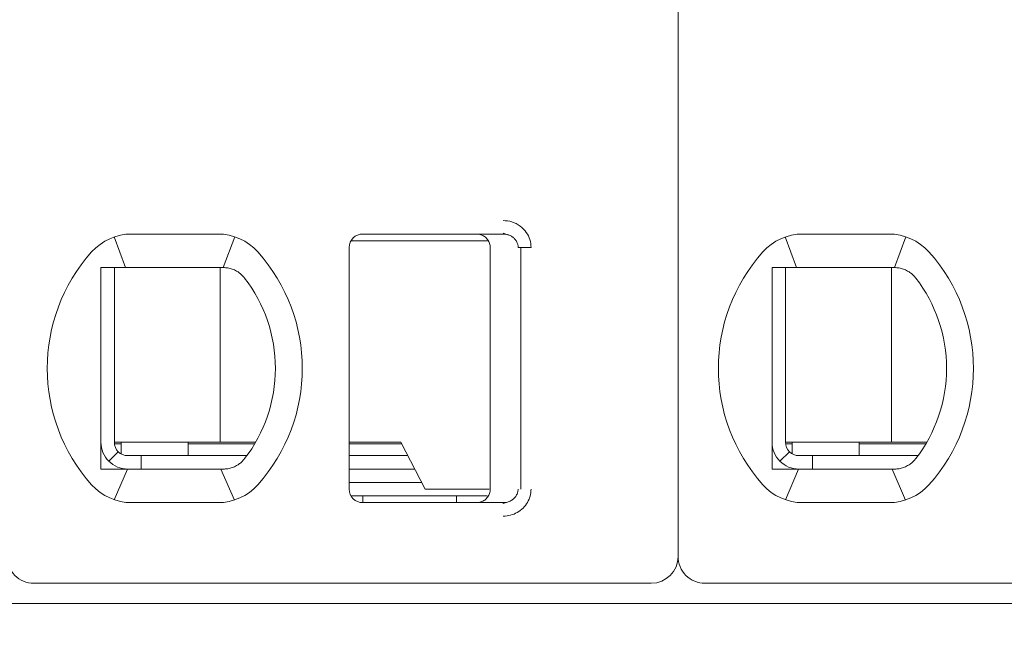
# Model space of a CAD drawing. Header units: millimetres. Extents: x -1114 to 1396, y -630 to 631.
# Tile 479 of 656: x 417.25 to 424.58, y -180.24 to -175.62. Entities that reach past the tile are written whole.
import ezdxf

# ---------------------------------------------------------------- set-up
doc = ezdxf.new("R2010")
doc.units = ezdxf.units.MM
doc.header["$MEASUREMENT"] = 0

msp = doc.modelspace()

# ---------------------------------------------------------------- linework, layer by layer
at = {"lineweight": 18}
for points, knots in [([(1038.9843, -629.7647), (1038.9843, -629.7647), (-1111.4882, -629.7647), (-1111.4882, -629.7647), (-1111.4882, -629.7647), (-1111.4882, -629.7647), (-1111.4882, 630.7883), (-1111.4882, 630.7883), (-1111.4882, 630.7883), (-1111.4882, 630.7883), (1038.9843, 630.7883), (1038.9843, 630.7883)], [0, 0, 0, 0, 0.333333, 0.333333, 0.333333, 0.333333, 0.666667, 0.666667, 0.666667, 0.666667, 1, 1, 1, 1]), ([(420.8512, -177.1116), (420.8732, -177.1115), (420.8944, -177.1147), (420.9155, -177.1215), (420.9155, -177.1215), (420.9366, -177.1283), (420.9576, -177.1386), (420.9762, -177.1522), (420.9762, -177.1522), (420.9947, -177.1658), (421.0108, -177.1828), (421.023, -177.2), (421.023, -177.2), (421.0352, -177.2172), (421.0435, -177.2347), (421.0492, -177.2533), (421.0492, -177.2533), (421.055, -177.2718), (421.0581, -177.2913), (421.0582, -177.3116)], [0, 0, 0, 0, 0.2, 0.2, 0.2, 0.2, 0.4, 0.4, 0.4, 0.4, 0.6, 0.6, 0.6, 0.6, 0.8, 0.8, 0.8, 0.8, 1, 1, 1, 1]), ([(419.8038, -177.2116), (419.7772, -177.2116), (419.7518, -177.2222), (419.733, -177.2409), (419.733, -177.2409), (419.7143, -177.2597), (419.7038, -177.2851), (419.7038, -177.3116)], [0, 0, 0, 0, 0.5, 0.5, 0.5, 0.5, 1, 1, 1, 1]), ([(419.8038, -177.2116), (419.7772, -177.2116), (419.7518, -177.2222), (419.733, -177.2409), (419.733, -177.2409), (419.7143, -177.2597), (419.7038, -177.2851), (419.7038, -177.3116)], [0, 0, 0, 0, 0.5, 0.5, 0.5, 0.5, 1, 1, 1, 1]), ([(420.6538, -177.2116), (420.6643, -177.2116), (420.6748, -177.2133), (420.6847, -177.2166), (420.6847, -177.2166), (420.6947, -177.2198), (420.7042, -177.2247), (420.7126, -177.2308), (420.7126, -177.2308), (420.7211, -177.237), (420.7286, -177.2445), (420.7347, -177.2529), (420.7347, -177.2529), (420.7409, -177.2614), (420.7457, -177.2709), (420.7489, -177.2809), (420.7489, -177.2809), (420.7521, -177.2908), (420.7538, -177.3012), (420.7538, -177.3116)], [0, 0, 0, 0, 0.2, 0.2, 0.2, 0.2, 0.4, 0.4, 0.4, 0.4, 0.6, 0.6, 0.6, 0.6, 0.8, 0.8, 0.8, 0.8, 1, 1, 1, 1]), ([(420.8512, -177.2116), (420.8599, -177.2116), (420.8687, -177.2126), (420.8772, -177.2145), (420.8772, -177.2145), (420.8855, -177.2163), (420.8937, -177.219), (420.9014, -177.2226), (420.9014, -177.2226), (420.909, -177.2261), (420.9162, -177.2304), (420.9227, -177.2354), (420.9227, -177.2354), (420.9289, -177.2402), (420.9345, -177.2456), (420.9395, -177.2515), (420.9395, -177.2515), (420.944, -177.257), (420.9479, -177.2629), (420.9512, -177.2691), (420.9512, -177.2691), (420.9544, -177.2753), (420.9569, -177.2819), (420.9587, -177.2887), (420.9587, -177.2887), (420.9607, -177.2962), (420.9617, -177.3039), (420.9617, -177.3116)], [0, 0, 0, 0, 0.142857, 0.142857, 0.142857, 0.142857, 0.285714, 0.285714, 0.285714, 0.285714, 0.428571, 0.428571, 0.428571, 0.428571, 0.571429, 0.571429, 0.571429, 0.571429, 0.714286, 0.714286, 0.714286, 0.714286, 0.857143, 0.857143, 0.857143, 0.857143, 1, 1, 1, 1]), ([(417.8538, -177.4616), (417.8605, -177.4616), (417.8673, -177.4616), (417.8741, -177.4616), (417.8741, -177.4616), (417.8809, -177.4616), (417.8878, -177.4616), (417.8946, -177.4616), (417.8946, -177.4616), (417.9015, -177.4616), (417.9083, -177.4616), (417.9152, -177.4616)], [0, 0, 0, 0, 0.333333, 0.333333, 0.333333, 0.333333, 0.666667, 0.666667, 0.666667, 0.666667, 1, 1, 1, 1]), ([(417.8538, -177.4616), (417.8538, -177.5126), (417.8538, -177.5651), (417.8538, -177.62), (417.8538, -177.62), (417.8538, -177.6475), (417.8538, -177.6756), (417.8538, -177.7045), (417.8538, -177.7045), (417.8538, -177.719), (417.8538, -177.7336), (417.8538, -177.7486), (417.8538, -177.7486), (417.8538, -177.7635), (417.8538, -177.7787), (417.8538, -177.794), (417.8538, -177.794), (417.8538, -177.8248), (417.8538, -177.8564), (417.8538, -177.8891), (417.8538, -177.8891), (417.8538, -177.9218), (417.8538, -177.9556), (417.8538, -177.9909), (417.8538, -177.9909), (417.8538, -178.0086), (417.8538, -178.0266), (417.8538, -178.0447), (417.8538, -178.0447), (417.8538, -178.0628), (417.8538, -178.081), (417.8538, -178.0995), (417.8538, -178.0995), (417.8538, -178.1181), (417.8538, -178.1368), (417.8538, -178.1557), (417.8538, -178.1557), (417.8538, -178.1747), (417.8538, -178.194), (417.8538, -178.213), (417.8538, -178.213), (417.8538, -178.251), (417.8538, -178.2886), (417.8538, -178.3256), (417.8538, -178.3256), (417.8538, -178.3349), (417.8538, -178.3441), (417.8538, -178.3534), (417.8538, -178.3534), (417.8538, -178.3626), (417.8538, -178.3718), (417.8538, -178.3809), (417.8538, -178.3809), (417.8538, -178.3991), (417.8538, -178.4169), (417.8538, -178.4344), (417.8538, -178.4344), (417.8538, -178.4693), (417.8538, -178.503), (417.8538, -178.5356), (417.8538, -178.5356), (417.8538, -178.552), (417.8538, -178.568), (417.8538, -178.5839), (417.8538, -178.5839), (417.8538, -178.5998), (417.8538, -178.6154), (417.8538, -178.6307), (417.8538, -178.6307), (417.8538, -178.6614), (417.8538, -178.691), (417.8538, -178.7198), (417.8538, -178.7198), (417.8538, -178.7485), (417.8538, -178.7765), (417.8538, -178.8038), (417.8538, -178.8038), (417.8538, -178.8585), (417.8538, -178.9108), (417.8538, -178.9616)], [0, 0, 0, 0, 0.05, 0.05, 0.05, 0.05, 0.1, 0.1, 0.1, 0.1, 0.15, 0.15, 0.15, 0.15, 0.2, 0.2, 0.2, 0.2, 0.25, 0.25, 0.25, 0.25, 0.3, 0.3, 0.3, 0.3, 0.35, 0.35, 0.35, 0.35, 0.4, 0.4, 0.4, 0.4, 0.45, 0.45, 0.45, 0.45, 0.5, 0.5, 0.5, 0.5, 0.55, 0.55, 0.55, 0.55, 0.6, 0.6, 0.6, 0.6, 0.65, 0.65, 0.65, 0.65, 0.7, 0.7, 0.7, 0.7, 0.75, 0.75, 0.75, 0.75, 0.8, 0.8, 0.8, 0.8, 0.85, 0.85, 0.85, 0.85, 0.9, 0.9, 0.9, 0.9, 0.95, 0.95, 0.95, 0.95, 1, 1, 1, 1]), ([(418.0829, -177.4616), (418.0778, -177.4616), (418.0726, -177.4616), (418.0673, -177.4616), (418.0673, -177.4616), (418.0621, -177.4616), (418.0568, -177.4616), (418.0513, -177.4616), (418.0513, -177.4616), (418.0459, -177.4616), (418.0404, -177.4616), (418.0348, -177.4616), (418.0348, -177.4616), (418.0291, -177.4616), (418.0233, -177.4616), (418.0174, -177.4616), (418.0174, -177.4616), (418.0114, -177.4616), (418.0052, -177.4616), (417.999, -177.4616), (417.999, -177.4616), (417.9927, -177.4616), (417.9863, -177.4616), (417.9797, -177.4616), (417.9797, -177.4616), (417.9731, -177.4616), (417.9663, -177.4616), (417.9594, -177.4616), (417.9594, -177.4616), (417.9524, -177.4616), (417.9453, -177.4616), (417.938, -177.4616), (417.938, -177.4616), (417.9306, -177.4616), (417.923, -177.4616), (417.9152, -177.4616)], [0, 0, 0, 0, 0.111111, 0.111111, 0.111111, 0.111111, 0.222222, 0.222222, 0.222222, 0.222222, 0.333333, 0.333333, 0.333333, 0.333333, 0.444444, 0.444444, 0.444444, 0.444444, 0.555556, 0.555556, 0.555556, 0.555556, 0.666667, 0.666667, 0.666667, 0.666667, 0.777778, 0.777778, 0.777778, 0.777778, 0.888889, 0.888889, 0.888889, 0.888889, 1, 1, 1, 1]), ([(418.7662, -177.4616), (418.7615, -177.4616), (418.7568, -177.4616), (418.7521, -177.4616), (418.7521, -177.4616), (418.7475, -177.4616), (418.7428, -177.4616), (418.7382, -177.4616), (418.7382, -177.4616), (418.7336, -177.4616), (418.7291, -177.4616), (418.7246, -177.4616)], [0, 0, 0, 0, 0.333333, 0.333333, 0.333333, 0.333333, 0.666667, 0.666667, 0.666667, 0.666667, 1, 1, 1, 1]), ([(418.8638, -177.4871), (418.8535, -177.4813), (418.8429, -177.4766), (418.832, -177.4728), (418.832, -177.4728), (418.8212, -177.469), (418.8102, -177.4662), (418.7992, -177.4644), (418.7992, -177.4644), (418.7882, -177.4625), (418.7771, -177.4616), (418.7662, -177.4616)], [0, 0, 0, 0, 0.333333, 0.333333, 0.333333, 0.333333, 0.666667, 0.666667, 0.666667, 0.666667, 1, 1, 1, 1]), ([(418.9245, -177.5394), (418.9192, -177.5326), (418.9134, -177.526), (418.9071, -177.5198), (418.9071, -177.5198), (418.9008, -177.5135), (418.894, -177.5076), (418.8867, -177.5021), (418.8867, -177.5021), (418.8795, -177.4966), (418.8718, -177.4916), (418.8638, -177.4871)], [0, 0, 0, 0, 0.333333, 0.333333, 0.333333, 0.333333, 0.666667, 0.666667, 0.666667, 0.666667, 1, 1, 1, 1]), ([(422.8538, -177.4616), (422.8605, -177.4616), (422.8673, -177.4616), (422.8741, -177.4616), (422.8741, -177.4616), (422.8809, -177.4616), (422.8878, -177.4616), (422.8946, -177.4616), (422.8946, -177.4616), (422.9015, -177.4616), (422.9083, -177.4616), (422.9152, -177.4616)], [0, 0, 0, 0, 0.333333, 0.333333, 0.333333, 0.333333, 0.666667, 0.666667, 0.666667, 0.666667, 1, 1, 1, 1]), ([(422.8538, -177.4616), (422.8538, -177.5126), (422.8538, -177.5651), (422.8538, -177.62), (422.8538, -177.62), (422.8538, -177.6475), (422.8538, -177.6756), (422.8538, -177.7045), (422.8538, -177.7045), (422.8538, -177.719), (422.8538, -177.7336), (422.8538, -177.7486), (422.8538, -177.7486), (422.8538, -177.7635), (422.8538, -177.7787), (422.8538, -177.794), (422.8538, -177.794), (422.8538, -177.8248), (422.8538, -177.8564), (422.8538, -177.8891), (422.8538, -177.8891), (422.8538, -177.9218), (422.8538, -177.9556), (422.8538, -177.9909), (422.8538, -177.9909), (422.8538, -178.0086), (422.8538, -178.0266), (422.8538, -178.0447), (422.8538, -178.0447), (422.8538, -178.0628), (422.8538, -178.081), (422.8538, -178.0995), (422.8538, -178.0995), (422.8538, -178.1181), (422.8538, -178.1368), (422.8538, -178.1557), (422.8538, -178.1557), (422.8538, -178.1747), (422.8538, -178.194), (422.8538, -178.213), (422.8538, -178.213), (422.8538, -178.251), (422.8538, -178.2886), (422.8538, -178.3256), (422.8538, -178.3256), (422.8538, -178.3349), (422.8538, -178.3441), (422.8538, -178.3534), (422.8538, -178.3534), (422.8538, -178.3626), (422.8538, -178.3718), (422.8538, -178.3809), (422.8538, -178.3809), (422.8538, -178.3991), (422.8538, -178.4169), (422.8538, -178.4344), (422.8538, -178.4344), (422.8538, -178.4693), (422.8538, -178.503), (422.8538, -178.5356), (422.8538, -178.5356), (422.8538, -178.552), (422.8538, -178.568), (422.8538, -178.5839), (422.8538, -178.5839), (422.8538, -178.5998), (422.8538, -178.6154), (422.8538, -178.6307), (422.8538, -178.6307), (422.8538, -178.6614), (422.8538, -178.691), (422.8538, -178.7198), (422.8538, -178.7198), (422.8538, -178.7485), (422.8538, -178.7765), (422.8538, -178.8038), (422.8538, -178.8038), (422.8538, -178.8585), (422.8538, -178.9108), (422.8538, -178.9616)], [0, 0, 0, 0, 0.05, 0.05, 0.05, 0.05, 0.1, 0.1, 0.1, 0.1, 0.15, 0.15, 0.15, 0.15, 0.2, 0.2, 0.2, 0.2, 0.25, 0.25, 0.25, 0.25, 0.3, 0.3, 0.3, 0.3, 0.35, 0.35, 0.35, 0.35, 0.4, 0.4, 0.4, 0.4, 0.45, 0.45, 0.45, 0.45, 0.5, 0.5, 0.5, 0.5, 0.55, 0.55, 0.55, 0.55, 0.6, 0.6, 0.6, 0.6, 0.65, 0.65, 0.65, 0.65, 0.7, 0.7, 0.7, 0.7, 0.75, 0.75, 0.75, 0.75, 0.8, 0.8, 0.8, 0.8, 0.85, 0.85, 0.85, 0.85, 0.9, 0.9, 0.9, 0.9, 0.95, 0.95, 0.95, 0.95, 1, 1, 1, 1]), ([(423.0829, -177.4616), (423.0778, -177.4616), (423.0726, -177.4616), (423.0673, -177.4616), (423.0673, -177.4616), (423.0621, -177.4616), (423.0568, -177.4616), (423.0513, -177.4616), (423.0513, -177.4616), (423.0459, -177.4616), (423.0404, -177.4616), (423.0348, -177.4616), (423.0348, -177.4616), (423.0291, -177.4616), (423.0233, -177.4616), (423.0174, -177.4616), (423.0174, -177.4616), (423.0114, -177.4616), (423.0052, -177.4616), (422.999, -177.4616), (422.999, -177.4616), (422.9927, -177.4616), (422.9863, -177.4616), (422.9797, -177.4616), (422.9797, -177.4616), (422.9731, -177.4616), (422.9663, -177.4616), (422.9594, -177.4616), (422.9594, -177.4616), (422.9524, -177.4616), (422.9453, -177.4616), (422.938, -177.4616), (422.938, -177.4616), (422.9306, -177.4616), (422.923, -177.4616), (422.9152, -177.4616)], [0, 0, 0, 0, 0.111111, 0.111111, 0.111111, 0.111111, 0.222222, 0.222222, 0.222222, 0.222222, 0.333333, 0.333333, 0.333333, 0.333333, 0.444444, 0.444444, 0.444444, 0.444444, 0.555556, 0.555556, 0.555556, 0.555556, 0.666667, 0.666667, 0.666667, 0.666667, 0.777778, 0.777778, 0.777778, 0.777778, 0.888889, 0.888889, 0.888889, 0.888889, 1, 1, 1, 1]), ([(423.7662, -177.4616), (423.7615, -177.4616), (423.7568, -177.4616), (423.7521, -177.4616), (423.7521, -177.4616), (423.7475, -177.4616), (423.7428, -177.4616), (423.7382, -177.4616), (423.7382, -177.4616), (423.7336, -177.4616), (423.7291, -177.4616), (423.7246, -177.4616)], [0, 0, 0, 0, 0.333333, 0.333333, 0.333333, 0.333333, 0.666667, 0.666667, 0.666667, 0.666667, 1, 1, 1, 1]), ([(423.8638, -177.4871), (423.8535, -177.4813), (423.8429, -177.4766), (423.832, -177.4728), (423.832, -177.4728), (423.8212, -177.469), (423.8102, -177.4662), (423.7992, -177.4644), (423.7992, -177.4644), (423.7882, -177.4625), (423.7771, -177.4616), (423.7662, -177.4616)], [0, 0, 0, 0, 0.333333, 0.333333, 0.333333, 0.333333, 0.666667, 0.666667, 0.666667, 0.666667, 1, 1, 1, 1]), ([(423.9245, -177.5394), (423.9192, -177.5326), (423.9134, -177.526), (423.9071, -177.5198), (423.9071, -177.5198), (423.9008, -177.5135), (423.894, -177.5076), (423.8867, -177.5021), (423.8867, -177.5021), (423.8795, -177.4966), (423.8718, -177.4916), (423.8638, -177.4871)], [0, 0, 0, 0, 0.333333, 0.333333, 0.333333, 0.333333, 0.666667, 0.666667, 0.666667, 0.666667, 1, 1, 1, 1]), ([(417.8538, -178.7616), (417.8538, -178.8147), (417.8748, -178.8656), (417.9123, -178.9031), (417.9123, -178.9031), (417.9498, -178.9406), (418.0007, -178.9616), (418.0538, -178.9616)], [0, 0, 0, 0, 0.5, 0.5, 0.5, 0.5, 1, 1, 1, 1]), ([(417.9538, -178.7616), (417.9538, -178.7882), (417.9643, -178.8136), (417.983, -178.8324), (417.983, -178.8324), (418.0018, -178.8511), (418.0272, -178.8616), (418.0538, -178.8616)], [0, 0, 0, 0, 0.5, 0.5, 0.5, 0.5, 1, 1, 1, 1]), ([(422.8538, -178.7616), (422.8538, -178.8147), (422.8748, -178.8656), (422.9123, -178.9031), (422.9123, -178.9031), (422.9498, -178.9406), (423.0007, -178.9616), (423.0538, -178.9616)], [0, 0, 0, 0, 0.5, 0.5, 0.5, 0.5, 1, 1, 1, 1]), ([(422.9538, -178.7616), (422.9538, -178.7882), (422.9643, -178.8136), (422.983, -178.8324), (422.983, -178.8324), (423.0018, -178.8511), (423.0272, -178.8616), (423.0538, -178.8616)], [0, 0, 0, 0, 0.5, 0.5, 0.5, 0.5, 1, 1, 1, 1]), ([(418.8638, -178.9362), (418.8721, -178.9315), (418.88, -178.9264), (418.8873, -178.9208), (418.8873, -178.9208), (418.8946, -178.9153), (418.9013, -178.9093), (418.9075, -178.9031), (418.9075, -178.9031), (418.9137, -178.8969), (418.9194, -178.8905), (418.9245, -178.8839)], [0, 0, 0, 0, 0.333333, 0.333333, 0.333333, 0.333333, 0.666667, 0.666667, 0.666667, 0.666667, 1, 1, 1, 1]), ([(423.8638, -178.9362), (423.8721, -178.9315), (423.88, -178.9264), (423.8873, -178.9208), (423.8873, -178.9208), (423.8946, -178.9153), (423.9013, -178.9093), (423.9075, -178.9031), (423.9075, -178.9031), (423.9137, -178.8969), (423.9194, -178.8905), (423.9245, -178.8839)], [0, 0, 0, 0, 0.333333, 0.333333, 0.333333, 0.333333, 0.666667, 0.666667, 0.666667, 0.666667, 1, 1, 1, 1]), ([(417.8538, -178.9616), (417.8606, -178.9616), (417.8675, -178.9616), (417.8744, -178.9616), (417.8744, -178.9616), (417.8812, -178.9616), (417.888, -178.9616), (417.8948, -178.9616), (417.8948, -178.9616), (417.9017, -178.9616), (417.9085, -178.9616), (417.9152, -178.9616)], [0, 0, 0, 0, 0.333333, 0.333333, 0.333333, 0.333333, 0.666667, 0.666667, 0.666667, 0.666667, 1, 1, 1, 1]), ([(417.9152, -178.9616), (417.923, -178.9616), (417.9306, -178.9616), (417.938, -178.9616), (417.938, -178.9616), (417.9453, -178.9616), (417.9524, -178.9616), (417.9594, -178.9616), (417.9594, -178.9616), (417.9663, -178.9616), (417.9731, -178.9616), (417.9797, -178.9616), (417.9797, -178.9616), (417.9863, -178.9616), (417.9927, -178.9616), (417.999, -178.9616), (417.999, -178.9616), (418.0052, -178.9616), (418.0114, -178.9616), (418.0173, -178.9616), (418.0173, -178.9616), (418.0233, -178.9616), (418.0291, -178.9616), (418.0348, -178.9616), (418.0348, -178.9616), (418.0404, -178.9616), (418.0459, -178.9616), (418.0513, -178.9616), (418.0513, -178.9616), (418.0567, -178.9616), (418.062, -178.9616), (418.0673, -178.9616), (418.0673, -178.9616), (418.0726, -178.9616), (418.0778, -178.9616), (418.0829, -178.9616)], [0, 0, 0, 0, 0.111111, 0.111111, 0.111111, 0.111111, 0.222222, 0.222222, 0.222222, 0.222222, 0.333333, 0.333333, 0.333333, 0.333333, 0.444444, 0.444444, 0.444444, 0.444444, 0.555556, 0.555556, 0.555556, 0.555556, 0.666667, 0.666667, 0.666667, 0.666667, 0.777778, 0.777778, 0.777778, 0.777778, 0.888889, 0.888889, 0.888889, 0.888889, 1, 1, 1, 1]), ([(418.7246, -178.9616), (418.7291, -178.9616), (418.7336, -178.9616), (418.7382, -178.9616), (418.7382, -178.9616), (418.7428, -178.9616), (418.7475, -178.9616), (418.7521, -178.9616), (418.7521, -178.9616), (418.7568, -178.9616), (418.7615, -178.9616), (418.7662, -178.9616)], [0, 0, 0, 0, 0.333333, 0.333333, 0.333333, 0.333333, 0.666667, 0.666667, 0.666667, 0.666667, 1, 1, 1, 1]), ([(418.8638, -178.9362), (418.8537, -178.9418), (418.8432, -178.9466), (418.8325, -178.9503), (418.8325, -178.9503), (418.8217, -178.9541), (418.8108, -178.9569), (418.7997, -178.9588), (418.7997, -178.9588), (418.7886, -178.9607), (418.7774, -178.9616), (418.7662, -178.9616)], [0, 0, 0, 0, 0.333333, 0.333333, 0.333333, 0.333333, 0.666667, 0.666667, 0.666667, 0.666667, 1, 1, 1, 1]), ([(422.8538, -178.9616), (422.8606, -178.9616), (422.8675, -178.9616), (422.8744, -178.9616), (422.8744, -178.9616), (422.8812, -178.9616), (422.888, -178.9616), (422.8948, -178.9616), (422.8948, -178.9616), (422.9017, -178.9616), (422.9085, -178.9616), (422.9152, -178.9616)], [0, 0, 0, 0, 0.333333, 0.333333, 0.333333, 0.333333, 0.666667, 0.666667, 0.666667, 0.666667, 1, 1, 1, 1]), ([(422.9152, -178.9616), (422.923, -178.9616), (422.9306, -178.9616), (422.938, -178.9616), (422.938, -178.9616), (422.9453, -178.9616), (422.9524, -178.9616), (422.9594, -178.9616), (422.9594, -178.9616), (422.9663, -178.9616), (422.9731, -178.9616), (422.9797, -178.9616), (422.9797, -178.9616), (422.9863, -178.9616), (422.9927, -178.9616), (422.999, -178.9616), (422.999, -178.9616), (423.0052, -178.9616), (423.0114, -178.9616), (423.0173, -178.9616), (423.0173, -178.9616), (423.0233, -178.9616), (423.0291, -178.9616), (423.0348, -178.9616), (423.0348, -178.9616), (423.0404, -178.9616), (423.0459, -178.9616), (423.0513, -178.9616), (423.0513, -178.9616), (423.0567, -178.9616), (423.062, -178.9616), (423.0673, -178.9616), (423.0673, -178.9616), (423.0726, -178.9616), (423.0778, -178.9616), (423.0829, -178.9616)], [0, 0, 0, 0, 0.111111, 0.111111, 0.111111, 0.111111, 0.222222, 0.222222, 0.222222, 0.222222, 0.333333, 0.333333, 0.333333, 0.333333, 0.444444, 0.444444, 0.444444, 0.444444, 0.555556, 0.555556, 0.555556, 0.555556, 0.666667, 0.666667, 0.666667, 0.666667, 0.777778, 0.777778, 0.777778, 0.777778, 0.888889, 0.888889, 0.888889, 0.888889, 1, 1, 1, 1]), ([(423.7246, -178.9616), (423.7291, -178.9616), (423.7336, -178.9616), (423.7382, -178.9616), (423.7382, -178.9616), (423.7428, -178.9616), (423.7475, -178.9616), (423.7521, -178.9616), (423.7521, -178.9616), (423.7568, -178.9616), (423.7615, -178.9616), (423.7662, -178.9616)], [0, 0, 0, 0, 0.333333, 0.333333, 0.333333, 0.333333, 0.666667, 0.666667, 0.666667, 0.666667, 1, 1, 1, 1]), ([(423.8638, -178.9362), (423.8537, -178.9418), (423.8432, -178.9466), (423.8325, -178.9503), (423.8325, -178.9503), (423.8217, -178.9541), (423.8108, -178.9569), (423.7997, -178.9588), (423.7997, -178.9588), (423.7886, -178.9607), (423.7774, -178.9616), (423.7662, -178.9616)], [0, 0, 0, 0, 0.333333, 0.333333, 0.333333, 0.333333, 0.666667, 0.666667, 0.666667, 0.666667, 1, 1, 1, 1]), ([(419.7038, -179.1116), (419.7038, -179.1382), (419.7143, -179.1636), (419.733, -179.1824), (419.733, -179.1824), (419.7518, -179.2011), (419.7772, -179.2116), (419.8038, -179.2116)], [0, 0, 0, 0, 0.5, 0.5, 0.5, 0.5, 1, 1, 1, 1]), ([(419.7038, -179.1116), (419.7038, -179.1382), (419.7143, -179.1636), (419.733, -179.1824), (419.733, -179.1824), (419.7518, -179.2011), (419.7772, -179.2116), (419.8038, -179.2116)], [0, 0, 0, 0, 0.5, 0.5, 0.5, 0.5, 1, 1, 1, 1]), ([(420.7538, -179.1116), (420.7538, -179.1221), (420.7521, -179.1325), (420.7489, -179.1425), (420.7489, -179.1425), (420.7457, -179.1524), (420.7409, -179.1619), (420.7347, -179.1703), (420.7347, -179.1703), (420.7286, -179.1788), (420.7212, -179.1863), (420.7127, -179.1924), (420.7127, -179.1924), (420.7043, -179.1986), (420.6948, -179.2034), (420.6849, -179.2067), (420.6849, -179.2067), (420.6749, -179.21), (420.6643, -179.2116), (420.6538, -179.2116)], [0, 0, 0, 0, 0.2, 0.2, 0.2, 0.2, 0.4, 0.4, 0.4, 0.4, 0.6, 0.6, 0.6, 0.6, 0.8, 0.8, 0.8, 0.8, 1, 1, 1, 1]), ([(420.9617, -179.1116), (420.9617, -179.1201), (420.9605, -179.1286), (420.9581, -179.1368), (420.9581, -179.1368), (420.9557, -179.145), (420.9523, -179.1529), (420.9478, -179.1602), (420.9478, -179.1602), (420.9432, -179.1676), (420.9376, -179.1745), (420.9311, -179.1806), (420.9311, -179.1806), (420.9245, -179.1869), (420.9171, -179.1924), (420.909, -179.1968), (420.909, -179.1968), (420.9005, -179.2016), (420.8912, -179.2053), (420.8817, -179.2078), (420.8817, -179.2078), (420.8717, -179.2103), (420.8614, -179.2116), (420.8512, -179.2116)], [0, 0, 0, 0, 0.166667, 0.166667, 0.166667, 0.166667, 0.333333, 0.333333, 0.333333, 0.333333, 0.5, 0.5, 0.5, 0.5, 0.666667, 0.666667, 0.666667, 0.666667, 0.833333, 0.833333, 0.833333, 0.833333, 1, 1, 1, 1]), ([(421.0582, -179.1116), (421.0582, -179.129), (421.056, -179.1458), (421.0515, -179.1624), (421.0515, -179.1624), (421.0469, -179.1789), (421.0401, -179.1952), (421.0313, -179.2103), (421.0313, -179.2103), (421.0225, -179.2255), (421.0117, -179.2393), (420.9988, -179.2519), (420.9988, -179.2519), (420.986, -179.2644), (420.9711, -179.2755), (420.9554, -179.2845), (420.9554, -179.2845), (420.9397, -179.2934), (420.9232, -179.3), (420.9059, -179.3046), (420.9059, -179.3046), (420.8885, -179.3091), (420.8703, -179.3115), (420.8512, -179.3116)], [0, 0, 0, 0, 0.166667, 0.166667, 0.166667, 0.166667, 0.333333, 0.333333, 0.333333, 0.333333, 0.5, 0.5, 0.5, 0.5, 0.666667, 0.666667, 0.666667, 0.666667, 0.833333, 0.833333, 0.833333, 0.833333, 1, 1, 1, 1]), ([(417.1538, -179.6116), (417.1538, -179.6647), (417.1748, -179.7156), (417.2123, -179.7531), (417.2123, -179.7531), (417.2498, -179.7906), (417.3007, -179.8116), (417.3538, -179.8116)], [0, 0, 0, 0, 0.5, 0.5, 0.5, 0.5, 1, 1, 1, 1]), ([(422.1538, -179.6116), (422.1538, -179.6647), (422.1748, -179.7156), (422.2123, -179.7531), (422.2123, -179.7531), (422.2498, -179.7906), (422.3007, -179.8116), (422.3538, -179.8116)], [0, 0, 0, 0, 0.5, 0.5, 0.5, 0.5, 1, 1, 1, 1])]:
    msp.add_open_spline(points, degree=3, knots=knots, dxfattribs=at)
for points in [[(422.1538, -169.1916), (422.1538, -169.1916), (422.1538, -179.6116), (422.1538, -179.6116)], [(422.1538, -169.1916), (422.1538, -169.1916), (422.1538, -179.6116), (422.1538, -179.6116)], [(418.0829, -177.2116), (417.9691, -177.2116), (417.8607, -177.2601), (417.7848, -177.345)], [(418.0829, -177.2116), (417.9691, -177.2116), (417.8607, -177.2601), (417.7848, -177.345)], [(418.0829, -177.2116), (418.0829, -177.2116), (418.7246, -177.2116), (418.7246, -177.2116)], [(418.0829, -177.2116), (418.0829, -177.2116), (418.7246, -177.2116), (418.7246, -177.2116)], [(419.0227, -177.345), (418.9468, -177.2601), (418.8384, -177.2116), (418.7246, -177.2116)], [(419.0227, -177.345), (418.9468, -177.2601), (418.8384, -177.2116), (418.7246, -177.2116)], [(419.8038, -177.2116), (419.8038, -177.2116), (420.8512, -177.2116), (420.8512, -177.2116)], [(419.8038, -177.2116), (419.8038, -177.2116), (420.8512, -177.2116), (420.8512, -177.2116)], [(420.8512, -177.2116), (420.8512, -177.2116), (420.6537, -177.2116), (420.6537, -177.2116)], [(420.8501, -177.2047), (420.8501, -177.2047), (420.8938, -177.2195), (420.8938, -177.2195)], [(423.0829, -177.2116), (422.9691, -177.2116), (422.8607, -177.2601), (422.7848, -177.345)], [(423.0829, -177.2116), (422.9691, -177.2116), (422.8607, -177.2601), (422.7848, -177.345)], [(423.0829, -177.2116), (423.0829, -177.2116), (423.7246, -177.2116), (423.7246, -177.2116)], [(423.0829, -177.2116), (423.0829, -177.2116), (423.7246, -177.2116), (423.7246, -177.2116)], [(424.0227, -177.345), (423.9468, -177.2601), (423.8384, -177.2116), (423.7246, -177.2116)], [(424.0227, -177.345), (423.9468, -177.2601), (423.8384, -177.2116), (423.7246, -177.2116)], [(417.9522, -177.2336), (417.9522, -177.2336), (418.0367, -177.4616), (418.0367, -177.4616)], [(418.851, -177.2321), (418.851, -177.2321), (418.7654, -177.4616), (418.7654, -177.4616)], [(420.3846, -177.2616), (420.3846, -177.2616), (419.7171, -177.2616), (419.7171, -177.2616)], [(420.7339, -177.2616), (420.7339, -177.2616), (420.3846, -177.2616), (420.3846, -177.2616)], [(422.9522, -177.2336), (422.9522, -177.2336), (423.0367, -177.4616), (423.0367, -177.4616)], [(423.851, -177.2321), (423.851, -177.2321), (423.7654, -177.4616), (423.7654, -177.4616)], [(417.7848, -177.345), (417.3434, -177.8385), (417.3434, -178.5848), (417.7848, -179.0783)], [(417.7848, -177.345), (417.3434, -177.8385), (417.3434, -178.5848), (417.7848, -179.0783)], [(419.0227, -179.0783), (419.4641, -178.5848), (419.4641, -177.8385), (419.0227, -177.345)], [(419.0227, -179.0783), (419.4641, -178.5848), (419.4641, -177.8385), (419.0227, -177.345)], [(419.7038, -179.1116), (419.7038, -179.1116), (419.7038, -177.3116), (419.7038, -177.3116)], [(419.7038, -179.1116), (419.7038, -179.1116), (419.7038, -177.3116), (419.7038, -177.3116)], [(420.7538, -179.1116), (420.7538, -179.1116), (420.7538, -177.3116), (420.7538, -177.3116)], [(420.9617, -177.3116), (420.9617, -177.3116), (421.0582, -177.3116), (421.0582, -177.3116)], [(420.9815, -179.1116), (420.9815, -179.1116), (420.9815, -177.3116), (420.9815, -177.3116)], [(422.7848, -177.345), (422.3434, -177.8385), (422.3434, -178.5848), (422.7848, -179.0783)], [(422.7848, -177.345), (422.3434, -177.8385), (422.3434, -178.5848), (422.7848, -179.0783)], [(424.0227, -179.0783), (424.4641, -178.5848), (424.4641, -177.8385), (424.0227, -177.345)], [(424.0227, -179.0783), (424.4641, -178.5848), (424.4641, -177.8385), (424.0227, -177.345)], [(417.9538, -177.4617), (417.9538, -177.4617), (417.9538, -178.7616), (417.9538, -178.7616)], [(418.7246, -177.4616), (418.7246, -177.4616), (418.0829, -177.4616), (418.0829, -177.4616)], [(418.7428, -177.4617), (418.7428, -177.4617), (418.7428, -178.7616), (418.7428, -178.7616)], [(422.9538, -177.4617), (422.9538, -177.4617), (422.9538, -178.7616), (422.9538, -178.7616)], [(423.7246, -177.4616), (423.7246, -177.4616), (423.0829, -177.4616), (423.0829, -177.4616)], [(423.7428, -177.4617), (423.7428, -177.4617), (423.7428, -178.7616), (423.7428, -178.7616)], [(419.1538, -178.2116), (419.1538, -177.9684), (419.0731, -177.732), (418.9245, -177.5394)], [(424.1538, -178.2116), (424.1538, -177.9684), (424.0731, -177.732), (423.9245, -177.5394)], [(418.9245, -178.8839), (419.0731, -178.6913), (419.1538, -178.4549), (419.1538, -178.2117)], [(423.9245, -178.8839), (424.0731, -178.6913), (424.1538, -178.4549), (424.1538, -178.2117)], [(417.983, -178.8324), (417.983, -178.8324), (417.9123, -178.9031), (417.9123, -178.9031)], [(417.9538, -178.7616), (417.9538, -178.7616), (418.7133, -178.7616), (418.7133, -178.7616)], [(418.0036, -178.7727), (418.0036, -178.7727), (417.9542, -178.7727), (417.9542, -178.7727)], [(418.0038, -178.8482), (418.0038, -178.8482), (418.0038, -178.7616), (418.0038, -178.7616)], [(418.9999, -178.7727), (418.9999, -178.7727), (418.5037, -178.7727), (418.5037, -178.7727)], [(418.5038, -178.8616), (418.5038, -178.8616), (418.5038, -178.7616), (418.5038, -178.7616)], [(418.7133, -178.7616), (418.7133, -178.7616), (418.7641, -178.7616), (418.7641, -178.7616)], [(419.0064, -178.7616), (419.0064, -178.7616), (418.7641, -178.7616), (418.7641, -178.7616)], [(420.0937, -178.7727), (420.0937, -178.7727), (419.7036, -178.7727), (419.7036, -178.7727)], [(420.0881, -178.7616), (420.0881, -178.7616), (419.7038, -178.7616), (419.7038, -178.7616)], [(420.2686, -179.1116), (420.2686, -179.1116), (420.0881, -178.7616), (420.0881, -178.7616)], [(422.983, -178.8324), (422.983, -178.8324), (422.9123, -178.9031), (422.9123, -178.9031)], [(422.9538, -178.7616), (422.9538, -178.7616), (423.7133, -178.7616), (423.7133, -178.7616)], [(423.0037, -178.7727), (423.0037, -178.7727), (422.9543, -178.7727), (422.9543, -178.7727)], [(423.0038, -178.8482), (423.0038, -178.8482), (423.0038, -178.7616), (423.0038, -178.7616)], [(423.9998, -178.7727), (423.9998, -178.7727), (423.5037, -178.7727), (423.5037, -178.7727)], [(423.5038, -178.8616), (423.5038, -178.8616), (423.5038, -178.7616), (423.5038, -178.7616)], [(423.7133, -178.7616), (423.7133, -178.7616), (423.7641, -178.7616), (423.7641, -178.7616)], [(424.0064, -178.7616), (424.0064, -178.7616), (423.7641, -178.7616), (423.7641, -178.7616)], [(418.1538, -178.8616), (418.1538, -178.8616), (418.0538, -178.8616), (418.0538, -178.8616)], [(418.1538, -178.8616), (418.1538, -178.8616), (418.1538, -178.9616), (418.1538, -178.9616)], [(418.1538, -178.8616), (418.1538, -178.8616), (418.9412, -178.8616), (418.9412, -178.8616)], [(419.7038, -178.8616), (419.7038, -178.8616), (420.1397, -178.8616), (420.1397, -178.8616)], [(423.1538, -178.8616), (423.1538, -178.8616), (423.0538, -178.8616), (423.0538, -178.8616)], [(423.1538, -178.8616), (423.1538, -178.8616), (423.1538, -178.9616), (423.1538, -178.9616)], [(423.1538, -178.8616), (423.1538, -178.8616), (423.9412, -178.8616), (423.9412, -178.8616)], [(417.9532, -179.19), (417.9532, -179.19), (418.0506, -178.9617), (418.0506, -178.9617)], [(418.0829, -178.9616), (418.0829, -178.9616), (418.7246, -178.9616), (418.7246, -178.9616)], [(418.7476, -178.9616), (418.7476, -178.9616), (418.8488, -179.1919), (418.8488, -179.1919)], [(420.1912, -178.9616), (420.1912, -178.9616), (419.7038, -178.9616), (419.7038, -178.9616)], [(422.9532, -179.19), (422.9532, -179.19), (423.0506, -178.9617), (423.0506, -178.9617)], [(423.0829, -178.9616), (423.0829, -178.9616), (423.7246, -178.9616), (423.7246, -178.9616)], [(423.8488, -179.1919), (423.8488, -179.1919), (423.7476, -178.9616), (423.7476, -178.9616)], [(417.7848, -179.0783), (417.8607, -179.1632), (417.9691, -179.2116), (418.0829, -179.2116)], [(417.7848, -179.0783), (417.8607, -179.1632), (417.9691, -179.2116), (418.0829, -179.2116)], [(418.7246, -179.2116), (418.8384, -179.2116), (418.9468, -179.1632), (419.0227, -179.0783)], [(418.7246, -179.2116), (418.8384, -179.2116), (418.9468, -179.1632), (419.0227, -179.0783)], [(420.2428, -179.0616), (420.2428, -179.0616), (419.7038, -179.0616), (419.7038, -179.0616)], [(420.2686, -179.1116), (420.2686, -179.1116), (420.3846, -179.1116), (420.3846, -179.1116)], [(420.3846, -179.1116), (420.3846, -179.1116), (420.7472, -179.1116), (420.7472, -179.1116)], [(422.7848, -179.0783), (422.8607, -179.1632), (422.9691, -179.2116), (423.0829, -179.2116)], [(422.7848, -179.0783), (422.8607, -179.1632), (422.9691, -179.2116), (423.0829, -179.2116)], [(423.7246, -179.2116), (423.8384, -179.2116), (423.9468, -179.1632), (424.0227, -179.0783)], [(423.7246, -179.2116), (423.8384, -179.2116), (423.9468, -179.1632), (424.0227, -179.0783)], [(420.7303, -179.1616), (420.7303, -179.1616), (419.7172, -179.1616), (419.7172, -179.1616)], [(419.8038, -179.2116), (419.8038, -179.2116), (419.8038, -179.1616), (419.8038, -179.1616)], [(420.5038, -179.1616), (420.5038, -179.1616), (420.5038, -179.2116), (420.5038, -179.2116)], [(418.0829, -179.2116), (418.0829, -179.2116), (418.7246, -179.2116), (418.7246, -179.2116)], [(418.7246, -179.2116), (418.7246, -179.2116), (418.0829, -179.2116), (418.0829, -179.2116)], [(419.8038, -179.2116), (419.8038, -179.2116), (420.8512, -179.2116), (420.8512, -179.2116)], [(419.8038, -179.2116), (419.8038, -179.2116), (420.8512, -179.2116), (420.8512, -179.2116)], [(420.8734, -179.2096), (420.8734, -179.2096), (420.8501, -179.2186), (420.8501, -179.2186)], [(420.8512, -179.2185), (420.8512, -179.2185), (420.8512, -179.2116), (420.8512, -179.2116)], [(423.0829, -179.2116), (423.0829, -179.2116), (423.7246, -179.2116), (423.7246, -179.2116)], [(423.7246, -179.2116), (423.7246, -179.2116), (423.0829, -179.2116), (423.0829, -179.2116)], [(421.9538, -179.8116), (422.0642, -179.8116), (422.1538, -179.7221), (422.1538, -179.6116)], [(417.3538, -179.8116), (417.3538, -179.8116), (421.9538, -179.8116), (421.9538, -179.8116)], [(422.3538, -179.8116), (422.3538, -179.8116), (426.9538, -179.8116), (426.9538, -179.8116)], [(452.0038, -179.9616), (452.0038, -179.9616), (412.3038, -179.9616), (412.3038, -179.9616)]]:
    msp.add_open_spline(points, degree=3, dxfattribs=at)

doc.saveas('drawing.dxf')
